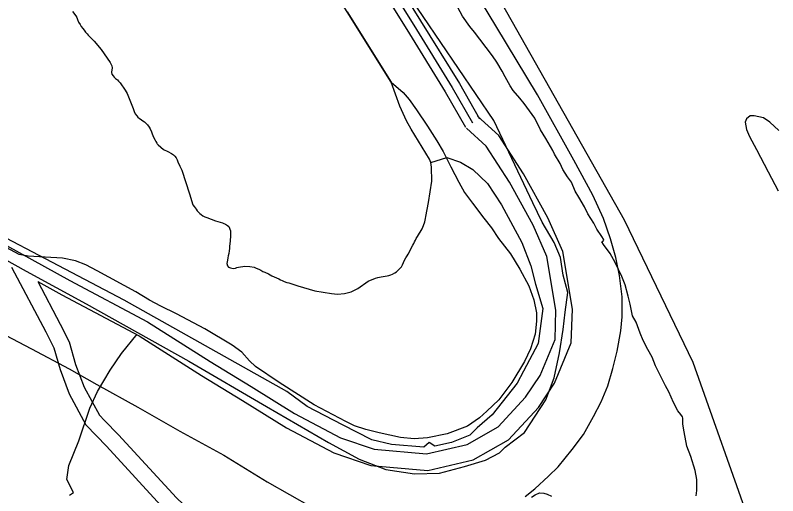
# Model space of a CAD drawing. Extents: x 3180038 to 3217926, y 922069 to 947485.
# Drawn here: x 3203764 to 3205157, y 931941 to 932818 of the extents above; entities that cross this region are included whole.
import ezdxf

# ---------------------------------------------------------------- set-up
doc = ezdxf.new("R2010")
doc.units = 0
for name, color, linetype in [('V-LEVE-TOET', 7, 'Continuous'), ('V-ROAD-CNTR', 7, 'Continuous'), ('V-SITE-VEGE', 7, 'Continuous'), ('V-TOPO-SHOR', 7, 'Continuous')]:
    doc.layers.add(name, color=color, linetype=linetype)

msp = doc.modelspace()

# ---------------------------------------------------------------- linework, layer by layer
at = {"layer": 'V-LEVE-TOET'}
for points in [[(3204695.6, 931939.8), (3204713.3, 931953.5), (3204738.6, 931977.1), (3204756.2, 931993.7), (3204781.7, 932025.7), (3204802.6, 932052.6), (3204820.9, 932085.7), (3204834.7, 932112.7), (3204846.9, 932141.8), (3204856.2, 932173.4), (3204864, 932205.2), (3204870.7, 932241.9), (3204873, 932267.6), (3204872.7, 932304), (3204867.9, 932343.3), (3204861.3, 932376.2), (3204851.4, 932409.9), (3204838.6, 932446.9), (3204819.1, 932489.5), (3204784.8, 932553.6), (3204718.3, 932672.6), (3204641.9, 932799), (3204567.2, 932923.1)], [(3204370.8, 932824.1), (3204451.1, 932695.8), (3204473.1, 932676.9), (3204483.9, 932664.3), (3204497.2, 932645.4), (3204517.5, 932615.8), (3204534.4, 932588.8), (3204546, 932569.3), (3204560.2, 932541.3), (3204574.7, 932513.3), (3204584.8, 932494.7), (3204599.3, 932474.8), (3204620.3, 932448), (3204634.2, 932429.8), (3204647.1, 932410.8), (3204668.7, 932382.4), (3204685.9, 932354.5), (3204702.6, 932324.4), (3204711.7, 932298.5), (3204716.5, 932274.9), (3204716.6, 932259.5), (3204714.2, 932235.8), (3204705.6, 932209.1), (3204694.8, 932186.1), (3204671.4, 932147.8), (3204647.5, 932115.9), (3204626, 932095.3), (3204612.3, 932083.2), (3204590.7, 932068.1), (3204553.2, 932054.2), (3204517.5, 932046.5), (3204492.9, 932045), (3204468, 932047.4), (3204428.8, 932055.8)], [(3204368.1, 932076.5), (3204310.2, 932107.2), (3204246.5, 932147.8), (3204202.9, 932176.9), (3204192.1, 932187.3), (3204177.9, 932203.3), (3204160.5, 932216.1), (3204110.5, 932245.8), (3204058.5, 932272.9), (3204029.9, 932286.8), (3204009.7, 932297.9), (3203984.7, 932313.5), (3203913.8, 932351.7), (3203892.9, 932362.7), (3203874.1, 932369.7), (3203850.5, 932374.4), (3203819, 932376.6), (3203788, 932378.2), (3203771.2, 932381.6), (3203747.4, 932394.2)], [(3203698.5, 932259), (3203793.9, 932209.2), (3203862.5, 932172.5), (3203913.4, 932144.4), (3203988.2, 932102.6), (3204064.9, 932059.1), (3204145, 932015.4), (3204224.7, 931966.3), (3204306.2, 931920.5)], [(3204428.8, 932055.8), (3204404.9, 932061.9), (3204384.2, 932068.9), (3204368.1, 932076.5)]]:
    msp.add_lwpolyline(points, dxfattribs=at)
at = {"layer": 'V-ROAD-CNTR'}
for points in [[(3202073.8, 935063.6), (3202325.1, 934940.5), (3202519.9, 934850.6), (3202678.8, 934775.5), (3202781.9, 934716.5), (3202843.7, 934673.2), (3202906.5, 934627.4), (3203012.4, 934534.2), (3203172.2, 934390.3), (3203346.6, 934228.5), (3203484.4, 934084.7), (3203631.6, 933929.3), (3203825.5, 933703.4), (3203971.5, 933528.9), (3204115.6, 933332), (3204245.8, 933154.7), (3204337, 933020.2), (3204479.4, 932791.9), (3204549.7, 932678.2), (3204586.5, 932613.9)], [(3202098.2, 935068), (3202331.5, 934954.1), (3202526.3, 934864.2), (3202685.7, 934788.8), (3202790, 934729.2), (3202852.5, 934685.4), (3202915.9, 934639.1), (3203022.4, 934545.4), (3203182.4, 934401.3), (3203357.1, 934239.2), (3203495.3, 934095), (3203642.7, 933939.3), (3203836.9, 933713.1), (3203983.3, 933538.1), (3204127.7, 933340.8), (3204258.1, 933163.4), (3204349.5, 933028.4), (3204492.1, 932799.9), (3204562.6, 932685.9), (3204599.6, 932621.4)], [(3202609.7, 934841.3), (3202692.6, 934802.1), (3202798, 934741.9), (3202861.2, 934697.6), (3202925.3, 934650.8), (3203032.3, 934556.6), (3203192.5, 934412.4), (3203367.6, 934249.9), (3203506.2, 934105.4), (3203653.9, 933949.4), (3203848.4, 933722.8), (3203995.1, 933547.4), (3204139.8, 933349.7), (3204270.3, 933172), (3204362.1, 933036.5), (3204504.8, 932807.8), (3204575.5, 932693.5), (3204612.6, 932628.8)], [(3203805.2, 932332), (3203849.5, 932307.6), (3203990.8, 932232.8), (3204104.5, 932160.4), (3204179.3, 932115), (3204259.6, 932065.2), (3204346.5, 932019.3), (3204413.8, 931996.5), (3204517.7, 931987.1), (3204600.9, 932006.4), (3204665.5, 932043.4), (3204720.3, 932102.3), (3204749.5, 932146.5), (3204780.1, 932219.9), (3204782, 932281.5), (3204764.6, 932386.7), (3204737, 932448.2), (3204692.9, 932528.6), (3204647.4, 932598.3), (3204608.9, 932633.9)], [(3203701.4, 932423.4), (3203863.7, 932334), (3204005.9, 932258.8), (3204120.4, 932185.9), (3204195, 932140.6), (3204274.6, 932091.2), (3204358.4, 932047), (3204420.1, 932026.1), (3204515.6, 932017.4), (3204589.8, 932034.6), (3204646.6, 932067.1), (3204696.6, 932121), (3204722.9, 932160.7), (3204750.3, 932226.3), (3204751.9, 932279.5), (3204735.6, 932378), (3204710.1, 932434.8), (3204667.1, 932513.1), (3204624.3, 932578.8), (3204588.5, 932611.8)], [(3203757.2, 932358.4), (3203819.9, 932240.3), (3203834.7, 932211.2), (3203846, 932171.3), (3203862.9, 932126.8), (3203893.4, 932070.5)], [(3203805.2, 932332), (3203846.5, 932254.1), (3203862.8, 932222.2), (3203874.5, 932180.7), (3203890.2, 932139.3), (3203917.9, 932088.1), (3203927.3, 932078.6)], [(3203927.3, 932078.6), (3203952.9, 932052.4), (3204058.5, 931937.2), (3204189.7, 931813), (3204292.8, 931711.8), (3204365.5, 931651.1), (3204416.4, 931608), (3204461.2, 931564.2), (3204487.9, 931544.9)], [(3203893.4, 932070.5), (3203893.5, 932070.1), (3203931.1, 932031.8), (3204037.1, 931916.1), (3204168.9, 931791.4), (3204272.7, 931689.6), (3204346.1, 931628.2), (3204396.2, 931585.8), (3204441.9, 931541.1), (3204472.7, 931518.9)]]:
    msp.add_lwpolyline(points, dxfattribs=at)
at = {"layer": 'V-SITE-VEGE'}
for points in [[(3204952.2, 932141.8), (3204945.3, 932155), (3204933.8, 932178.4), (3204927.7, 932194), (3204920, 932208), (3204911.5, 932224.4), (3204906.1, 932237.6), (3204898.5, 932257.8), (3204891.6, 932269.5), (3204887.8, 932290.5), (3204884, 932305.3), (3204878.7, 932326.3), (3204872.5, 932341.1), (3204860.2, 932366.8), (3204851, 932383.2), (3204838.7, 932399.5), (3204835.6, 932404.2), (3204837.9, 932405), (3204839.5, 932407.3), (3204838.7, 932409.6), (3204835.6, 932414.3), (3204826.4, 932427.6), (3204821, 932438.5), (3204810.2, 932455.6), (3204804.1, 932468.1), (3204794.1, 932486), (3204787.1, 932496.9), (3204780.2, 932513.3), (3204773.3, 932523.4), (3204764.8, 932536.7), (3204759.4, 932547.6), (3204749.4, 932564.7), (3204746.3, 932570.9), (3204733.3, 932592.8), (3204724, 932609.1), (3204713.3, 932630.2), (3204694, 932656.7), (3204686.3, 932666.8), (3204673.9, 932680.9), (3204668.5, 932689.4), (3204659.3, 932705.8), (3204653.9, 932715.9), (3204643.9, 932732.3), (3204636.2, 932744), (3204613, 932774.4), (3204603, 932786.9), (3204594.5, 932797.8), (3204581.4, 932816.5), (3204573, 932832.1)], [(3205159, 932607.6), (3205142.8, 932623.2), (3205131.2, 932631), (3205114.1, 932634.2), (3205107.1, 932634.3), (3205100.1, 932628.9), (3205097.8, 932622.7), (3205100, 932609.5), (3205105.4, 932597), (3205118.5, 932572.8), (3205140, 932532.3), (3205157.7, 932497.3)], [(3205007.9, 931941.1), (3205009.5, 931950.4), (3205009.6, 931970.6), (3205006.6, 931986.9), (3204998.2, 932012.6), (3204991.3, 932031.3), (3204986, 932057.7), (3204983.7, 932071.7), (3204983.8, 932082.6), (3204983, 932084.9), (3204979.9, 932089.6), (3204974.5, 932095.9), (3204966.8, 932111.4), (3204958.4, 932130.9), (3204952.2, 932141.8)], [(3204707.2, 931938.8), (3204714.2, 931942.7), (3204722, 931946.5), (3204729.8, 931945.7), (3204736, 931944.1), (3204743.8, 931940.2)]]:
    msp.add_lwpolyline(points, dxfattribs=at)
at = {"layer": 'V-TOPO-SHOR'}
for points in [[(3203951.3, 933745.4), (3204174.3, 933468.4), (3204322.9, 933296.1), (3204434.4, 933154.2), (3204559.4, 933005.6), (3204876.9, 932444.8), (3205001.9, 932184.7), (3205110, 931880.7), (3205150.5, 931823.3), (3205187.7, 931789.5), (3205224.8, 931776), (3205295.8, 931762.5), (3205356.6, 931779.4), (3205407.2, 931813.2), (3205434.3, 931850.3), (3205441, 931894.2), (3205430.9, 932032.7), (3205356.6, 932424.6), (3205339.7, 932485.4)], [(3204451.1, 932695.8), (3204370.8, 932824.1), (3204341.7, 932869.7), (3204281, 932969.4), (3204129.4, 933206.7)], [(3203539.2, 932487.5), (3203784.1, 932350.7), (3203893.9, 932291.6), (3204081.4, 932186.9), (3204223.3, 932104.1), (3204336.4, 932038.2), (3204392.2, 932007.8), (3204441.1, 931989.2), (3204493.5, 931980.8), (3204539.1, 931982.5), (3204584.7, 931994.3), (3204623.5, 932006.1), (3204648.9, 932019.6), (3204659, 932029.8), (3204694.5, 932056.8), (3204733.3, 932115.9), (3204748.5, 932156.5), (3204758.7, 932202.1), (3204765.4, 932244.3), (3204768.8, 932276.4), (3204773.9, 932311.8), (3204765.4, 932343.9), (3204760.4, 932376), (3204748.5, 932403), (3204726.6, 932440.2), (3204709.7, 932475.7), (3204638.7, 932626), (3204412.4, 932958.7)], [(3203868.5, 932825.1), (3203874.6, 932817), (3203876.5, 932813.7), (3203878, 932810.1), (3203879.9, 932805.6), (3203882.5, 932801.1), (3203884.8, 932797.3), (3203887.5, 932793.9), (3203889.9, 932790.8), (3203892.6, 932787.2), (3203895.5, 932784.2), (3203897.6, 932781.7), (3203908.3, 932770.5), (3203920.9, 932755.5), (3203937.8, 932731.8), (3203940.5, 932725.5), (3203941, 932722.1), (3203940.2, 932714.1), (3203940.2, 932713.6), (3203940.8, 932710.8), (3203942.9, 932707.5), (3203945, 932705.1), (3203947.6, 932702.7), (3203950.7, 932700.1), (3203952.8, 932697.9), (3203955.7, 932694.9), (3203965, 932681.1), (3203968.4, 932675), (3203979.8, 932647.9), (3203981.5, 932642.4), (3203983.5, 932638.4), (3203986.2, 932634.3), (3203988.3, 932631.9), (3203991.2, 932629.3), (3203992.1, 932628.7), (3203997.2, 932625.3), (3204000, 932623.3), (3204005.6, 932618.1), (3204008.9, 932614), (3204010.7, 932611), (3204012.8, 932605.5), (3204014.1, 932601.6), (3204015.4, 932598.6), (3204017.3, 932594.5), (3204019.5, 932590.3), (3204021, 932587.6), (3204022.6, 932584.8), (3204023.7, 932583.1), (3204025, 932581.3), (3204035.2, 932573.3), (3204043, 932569.2), (3204049.7, 932566), (3204053.2, 932563.4), (3204055.9, 932560.8), (3204058.2, 932557.8), (3204060, 932554.1), (3204061.3, 932550.8), (3204064.9, 932542.9), (3204068.7, 932535.4), (3204082.7, 932492), (3204088.8, 932472), (3204091.1, 932468.8), (3204094.9, 932463.9), (3204096.6, 932461.3), (3204098.7, 932458.9), (3204101.6, 932456), (3204104.1, 932454.2), (3204107, 932452.2), (3204110.8, 932449.9), (3204114.1, 932448.7), (3204130, 932443), (3204134.1, 932441.9), (3204142.8, 932439.4), (3204145.5, 932438), (3204148.4, 932436.6), (3204152.1, 932434.5), (3204154.6, 932432.6), (3204157.4, 932424.3), (3204157.5, 932419.2), (3204157.4, 932415.3), (3204157.2, 932412.2), (3204156.7, 932409.1), (3204156.5, 932406), (3204156.2, 932401.3), (3204155.5, 932395.7), (3204155.4, 932392.1), (3204154.8, 932387.9), (3204154.1, 932383.2), (3204153.4, 932378.9)], [(3204153.4, 932378.9), (3204152.8, 932375.4), (3204151.9, 932371.3), (3204151.3, 932368.2), (3204150.6, 932364.7), (3204152.1, 932361), (3204153.8, 932358.4), (3204157.5, 932356.8), (3204162.2, 932355.7), (3204166.3, 932356.4), (3204169.2, 932357.4), (3204172.2, 932358.3), (3204175.7, 932359), (3204180, 932359.5), (3204183.7, 932359.8), (3204192.5, 932359.5), (3204200.6, 932358.1), (3204204.5, 932356.5), (3204209.4, 932354.7), (3204213, 932352.6), (3204216.7, 932350.6), (3204220, 932349), (3204226.6, 932346), (3204229.7, 932344.5), (3204233.1, 932342.7), (3204245.7, 932336.8), (3204248.8, 932335.2), (3204251.9, 932333.8), (3204255.6, 932332.2), (3204260.6, 932330.3), (3204263.7, 932329.7), (3204280.2, 932324.1), (3204311.4, 932315.1), (3204341.7, 932310), (3204352.8, 932309.1), (3204365.6, 932310), (3204377.9, 932313.5), (3204390.2, 932319.4), (3204408.8, 932332.9), (3204422.1, 932338.1), (3204426.5, 932339.2), (3204429.4, 932339.9), (3204432.9, 932340.6), (3204436.2, 932341.3), (3204439.8, 932341.7), (3204443.5, 932342.4), (3204446.8, 932343.3), (3204450.2, 932344.2), (3204453.3, 932345.5), (3204457.8, 932347.8), (3204460.8, 932349.7), (3204466.3, 932355), (3204469.7, 932359.1), (3204471.8, 932362.7), (3204473.6, 932366.8), (3204474.8, 932369.7), (3204477.8, 932375.3), (3204479.9, 932379), (3204481.7, 932381.7), (3204490.8, 932398.3), (3204492.2, 932401.2), (3204493.6, 932404.7), (3204495.4, 932407.6), (3204496.8, 932410.7), (3204499, 932414.3), (3204507.3, 932428.2), (3204510.2, 932434.6), (3204512.2, 932441.2), (3204513.1, 932444.1), (3204513.1, 932444.1), (3204513.9, 932447.2), (3204514.4, 932450.7), (3204519.2, 932476.3), (3204525.4, 932515.1), (3204524.6, 932540.7), (3204523.2, 932549.5), (3204521, 932555.2), (3204487.2, 932609.9), (3204479.1, 932625.4), (3204466.9, 932652.4), (3204451.1, 932695.8)], [(3204523.2, 932549.5), (3204552.6, 932558.4), (3204577.9, 932550), (3204599.9, 932536.5), (3204626.9, 932511.1), (3204652.3, 932472.3), (3204689.4, 932403), (3204706.3, 932360.8), (3204714.8, 932327), (3204728.3, 932283.1), (3204719.8, 932218.9), (3204692.8, 932168.3), (3204681, 932146.3), (3204635.4, 932088.9), (3204608.3, 932065.3), (3204594.8, 932051.7), (3204561.1, 932038.2), (3204530.7, 932031.5), (3204520.5, 932038.2), (3204510.4, 932029.8), (3204451.3, 932034.8), (3204415.8, 932043.3), (3204361.8, 932070.3), (3204297.6, 932104.1), (3204260.4, 932131.1), (3203963.2, 932298.3), (3203591.6, 932492.6)], [(3203863.5, 931942), (3203870.3, 931947), (3203858.4, 931970.7), (3203861.8, 931996), (3203880.4, 932041.6), (3203900.7, 932100.7), (3203914.2, 932131.1), (3203937.8, 932170), (3203958.1, 932200.4), (3203986.8, 932235.8)]]:
    msp.add_lwpolyline(points, dxfattribs=at)

doc.saveas('drawing.dxf')
